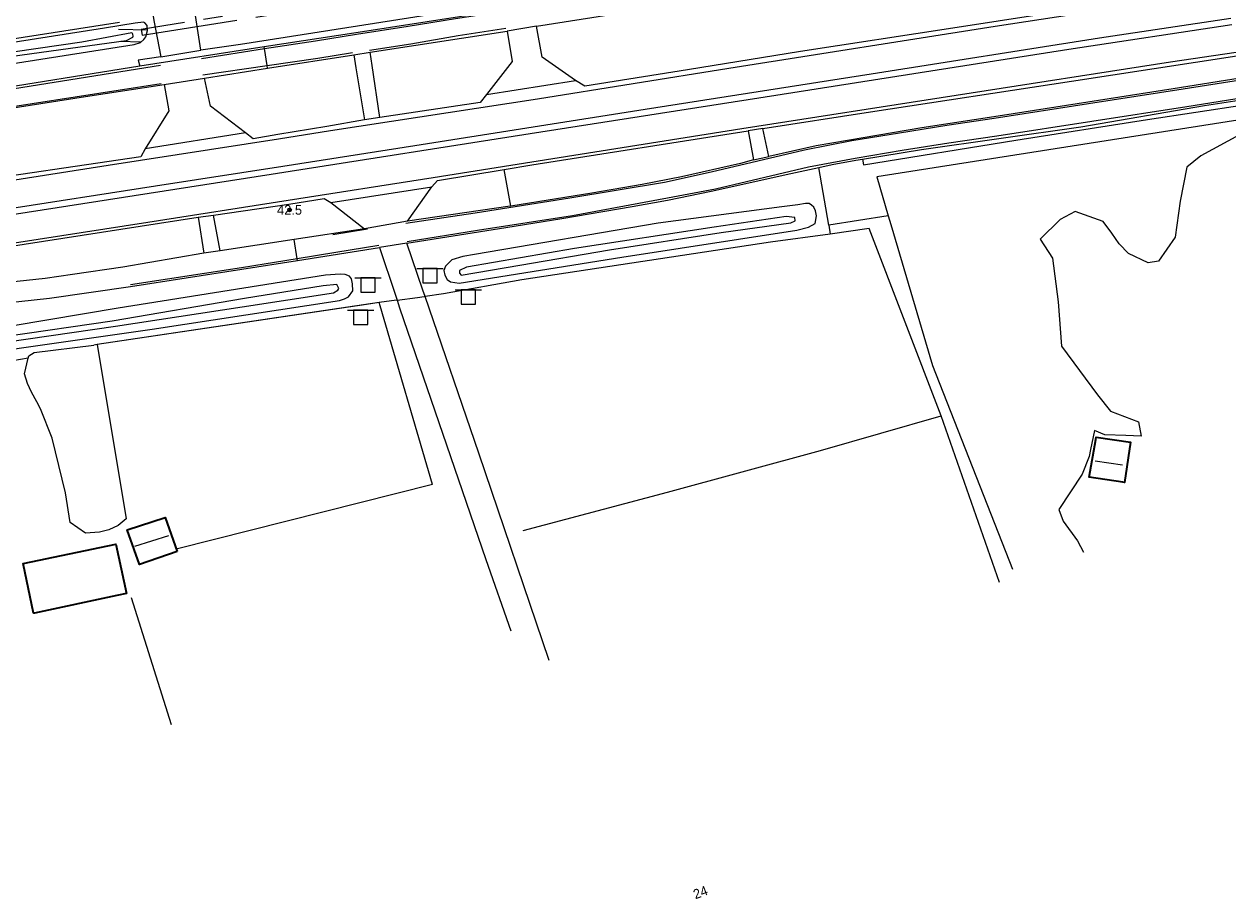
# Model space of a CAD drawing. Header units: metres. Extents: x 169249 to 194689, y 406250 to 412203.
# Tile 259 of 442: x 185971 to 186097, y 410449 to 410540. Entities that reach past the tile are written whole.
import ezdxf
from ezdxf.enums import TextEntityAlignment as Align

# ---------------------------------------------------------------- set-up
doc = ezdxf.new("R2010")
doc.units = ezdxf.units.M
doc.linetypes.add('BGT_NLCS_N264$0$AM-AS', pattern=[16, 10, -2, 2, -2])
doc.layers.get('0').update_dxf_attribs({"linetype": 'CONTINUOUS'})
for name, color, linetype, lineweight in [('BGT_NLCS_N264$0$B-WE-AM-AS_KUNSTWERK_DUIKER-GV', 252, 'BGT_NLCS_N264$0$AM-AS', 18), ('BGT_NLCS_N264$0$B-WE-IE-TERREINAFSCHEIDING_KUNSTMATIG_HEKWERK-G', 252, 'BGT_NLCS_N264$0$IE-TERREINAFSCHEIDING-KUNSTMATIG', 18), ('BGT_NLCS_N264$0$B-WE-IE-TERREINAFSCHEIDING_KUNSTMATIG_MUUR-G', 252, 'BGT_NLCS_N264$0$IE-TERREINAFSCHEIDING-KUNSTMATIG-DICHT', 18), ('BGT_NLCS_N264$0$B-WE-OG-TOPOGRAFIE_BEBOUWING-G', 252, 'CONTINUOUS', 35), ('BGT_NLCS_N264$0$B-WE-OG-TOPOGRAFIE_CULTUURSCHEIDING-G', 252, 'CONTINUOUS', 18), ('BGT_NLCS_N264$0$B-WE-OG-TOPOGRAFIE_TERREIN_GROEN_BOS-GV', 252, 'CONTINUOUS', 18), ('BGT_NLCS_N264$0$B-WE-OG-TOPOGRAFIE_TERREIN_ONBEGROEID-GV', 252, 'CONTINUOUS', 18), ('BGT_NLCS_N264$0$B-WE-OG-TOPOGRAFIE_WATER-GV', 252, 'CONTINUOUS', 18), ('BGT_NLCS_N264$0$B-WE-OG-TOPOGRAFIE_WEG_BERM-GV', 252, 'CONTINUOUS', 18), ('BGT_NLCS_N264$0$B-WE-OG-TOPOGRAFIE_WEG_RIJWEG-GV', 252, 'CONTINUOUS', 18), ('BGT_NLCS_N264$0$B-WE-OG-TOPOGRAFIE_WEG_RIJWIELPAD-GV', 252, 'CONTINUOUS', 18), ('BGT_NLCS_N264$0$B-WE-OG-TOPOGRAFIE_WEG_VERHARD-G', 252, 'CONTINUOUS', 18), ('BGT_NLCS_N264$0$B-WE-VW-VERKEERSTEKEN_BORD-S', 252, 'CONTINUOUS', 25), ('X-XX-AL-REFERENTIE-G', 7, 'CONTINUOUS', 18)]:
    doc.layers.add(name, color=color, linetype=linetype, lineweight=lineweight)
for name, color, linetype in [('BGT_NLCS_N264$0$B-WE-IE-MEUBILAIR_WEGMEUBILAIR-S', 252, 'CONTINUOUS'), ('BGT_NLCS_N264$0$B-WE-IE-TERREINAFSCHEIDING_KUNSTMATIG_HEKWERK_RASTER-G', 252, 'CONTINUOUS'), ('BGT_NLCS_N264$0$B-WE-KG-KADASTRAAL_NOK-G', 252, 'CONTINUOUS'), ('BGT_NLCS_N264$0$B-WE-OG-TOPOGRAFIE_WATER_SLOOT-GV', 252, 'CONTINUOUS'), ('BGT_NLCS_N264$0$B-WE-OG-TOPOGRAFIE_WEG_INRIT-GV', 252, 'CONTINUOUS'), ('BGT_NLCS_N264$0$B-WE-VW-MARKERING-G', 252, 'CONTINUOUS'), ('BGT_NLCS_N264$0$Label_Nummeraanduidingreeks', 252, 'CONTINUOUS'), ('BGT_NLCS_N264$0$Label_Puntobject', 252, 'CONTINUOUS'), ('BGT_NLCS_N264$0$Taludsymbool_Oever', 252, 'CONTINUOUS')]:
    doc.layers.add(name, color=color, linetype=linetype)
doc.styles.add('BGT_NLCS_N264$0$STANDARD', font='txt')
doc.linetypes.add('BGT_NLCS_N264$0$IE-TERREINAFSCHEIDING-KUNSTMATIG', pattern='A,4,[82,NLCS.SHX,S=0.75,R=90,X=0,Y=0],4,-2', length=10)
doc.linetypes.add('BGT_NLCS_N264$0$IE-TERREINAFSCHEIDING-KUNSTMATIG-DICHT', pattern='A,8,-1,[82,NLCS.SHX,S=0.75,R=90,X=0,Y=0],-1', length=10)

# ---------------------------------------------------------------- blocks, each defined once
blk = doc.blocks.new('BGT_NLCS_N264$0$SVW-VERKEERSTEKEN_BORD_ANWB-SO')
blk.add_line((-1.375, 0), (1.375, 0))
at = {"flags": 128}
blk.add_lwpolyline([(-0.75, 0), (-0.75, -1.5), (0.75, -1.5), (0.75, 0)], close=True, dxfattribs=at)
blk = doc.blocks.new('BGT_NLCS_N264$0$SIE-WEG_PAAL_ALGEMEEN_TYPE_02-SO')
at = {"ltscale": 0.5}
h = blk.add_hatch(color=256, dxfattribs=at)
h.paths.add_polyline_path([(0, 0), (0.1875, 0, 0.41421356), (0, 0.1875)])
h.paths.add_polyline_path([(0, -0.1875), (0, 0), (-0.1875, 0, 0.41421356)])
for p, q in [((-0.1875, 0), (0.1875, 0)), ((0, -0.1875), (0, 0.1875))]:
    blk.add_line(p, q, dxfattribs=at)
blk.add_circle((0, 0), 0.1875, dxfattribs=at)
blk = doc.blocks.new('BGT_NLCS_N264$0$BGT_NLCS_N264_ACAD_1_FMEBLOCK19')
at = {"layer": 'BGT_NLCS_N264$0$Taludsymbool_Oever', "color": 7, "lineweight": 18}
for p, q in [((1.5, 0.58, 10.65), (-1.5, 0.66, 10.65)), ((0.78, -0.66, 10.65), (-1.34, -0.6, 10.65))]:
    blk.add_line(p, q, dxfattribs=at)
blk = doc.blocks.new('BGT_NLCS_N264')
at = {"layer": 'BGT_NLCS_N264$0$B-WE-AM-AS_KUNSTWERK_DUIKER-GV'}
blk.add_polyline3d([(186051.2, 410549.79, 9.8), (186051.11, 410550.38, 9.8), (185983.37, 410539.68, 9.91), (185983.47, 410539.09, 9.91), (186051.2, 410549.79, 9.8)], dxfattribs=at)
at = {"layer": 'BGT_NLCS_N264$0$B-WE-IE-TERREINAFSCHEIDING_KUNSTMATIG_HEKWERK-G'}
for p, q in [((186008.18, 410511.23, 10.95), (185978.79, 410506.83, 10.43)), ((185978.79, 410506.83, 10.43), (185978.43, 410506.78, 10.44)), ((185971.61, 410505.43, 10.69), (185955.03, 410502.47, 10.71))]:
    blk.add_line(p, q, dxfattribs=at)
blk.add_polyline3d([(186013.73, 410492.27, 10.71), (186008.28, 410510.89, 10.94), (186008.18, 410511.23, 10.95)], dxfattribs=at)
at = {"layer": 'BGT_NLCS_N264$0$B-WE-IE-TERREINAFSCHEIDING_KUNSTMATIG_HEKWERK_RASTER-G'}
for p, q in [((186072.77, 410482.06, 10.54), (186066.69, 410499.42, 10.55)), ((186013.73, 410492.27, 10.71), (185987.15, 410485.57, 10.62)), ((185982.32, 410480.49, 10.55), (185986.5, 410467.24, 10.34))]:
    blk.add_line(p, q, dxfattribs=at)
for points in [[(186061.19, 410520.26, 10.8), (186061.45, 410519.36, 10.79), (186065.79, 410504.67, 10.55), (186074.13, 410483.43, 10.69)], [(186066.69, 410499.42, 10.55), (186059.19, 410518.95, 10.63), (186055.13, 410518.36, 10.6)], [(186023.17, 410487.45, 10.94), (186038.21, 410491.45, 10.56), (186054.14, 410495.81, 10.54), (186066.69, 410499.42, 10.55)]]:
    blk.add_polyline3d(points, dxfattribs=at)
at = {"layer": 'BGT_NLCS_N264$0$B-WE-IE-TERREINAFSCHEIDING_KUNSTMATIG_MUUR-G'}
blk.add_polyline3d([(186101.79, 410530.87, 10.79), (186059.99, 410524.33, 10.87), (186061.19, 410520.26, 10.8)], dxfattribs=at)
at = {"layer": 'BGT_NLCS_N264$0$B-WE-KG-KADASTRAAL_NOK-G'}
for p, q in [((186082.74, 410494.74, 13.49), (186085.59, 410494.32, 13.47)), ((185982.73, 410485.82, 13.48), (185986.24, 410486.96, 13.46))]:
    blk.add_line(p, q, dxfattribs=at)
at = {"layer": 'BGT_NLCS_N264$0$B-WE-OG-TOPOGRAFIE_BEBOUWING-G'}
for points in [[(186082.8, 410496.96, 12.72), (186082.84, 410497.2, 12.71), (186086.43, 410496.66, 12.67), (186085.81, 410492.47, 12.81), (186085.61, 410492.5, 12.81), (186082.1, 410493.03, 12.81), (186082.8, 410496.96, 12.72)], [(185987.12, 410485.26, 12.38), (185983.19, 410483.93, 12.44), (185981.9, 410487.55, 12.35), (185985.89, 410488.83, 12.29), (185987.12, 410485.26, 12.38)], [(185981.85, 410480.89, 12.82), (185980.84, 410480.68, 12.87), (185972.25, 410478.86, 13.32), (185972.17, 410478.85, 13.32), (185971.08, 410484.02, 13.35), (185980.73, 410486.04, 12.56), (185981.85, 410480.89, 12.82)]]:
    blk.add_polyline3d(points, dxfattribs=at)
at = {"layer": 'BGT_NLCS_N264$0$B-WE-OG-TOPOGRAFIE_CULTUURSCHEIDING-G'}
for points in [[(186101.79, 410530.87, 10.79), (186093.73, 410526.52, 10.88), (186092.3, 410525.32, 10.81), (186091.59, 410521.77, 10.77), (186091.07, 410518.03, 10.75), (186089.33, 410515.54, 10.75), (186088.25, 410515.34, 10.77), (186086.22, 410516.33, 10.77), (186085.24, 410517.32, 10.77), (186084.49, 410518.44, 10.75), (186083.57, 410519.65, 10.74), (186080.65, 410520.71, 10.73), (186079.09, 410519.88, 10.69), (186077, 410517.81, 10.7), (186078.3, 410515.83, 10.68), (186078.9, 410511.29, 10.65), (186079.25, 410506.66, 10.74), (186082.97, 410501.61, 10.76), (186084.35, 410499.91, 10.82), (186087.25, 410498.78, 10.79), (186087.52, 410497.28, 10.79), (186085.95, 410497.37, 10.79), (186083.75, 410497.42, 10.79), (186082.67, 410497.9, 10.77), (186082.26, 410495.89, 10.77), (186082.12, 410495.17, 10.77), (186081.37, 410493.35, 10.75), (186078.97, 410489.66, 10.75), (186079.39, 410488.45, 10.76), (186080.89, 410486.38, 10.77), (186081.52, 410485.21, 10.79)], [(185978.79, 410506.83, 10.43), (185981.8, 410488.68, 10.56), (185980.98, 410487.98, 10.64), (185979.99, 410487.53, 10.64), (185979.02, 410487.3, 10.64), (185977.56, 410487.2, 10.67), (185975.98, 410488.3, 10.67), (185975.51, 410491.39, 10.67), (185974.1, 410497.09, 10.67), (185972.88, 410500.13, 10.67), (185972.5, 410500.87, 10.67), (185971.96, 410501.88, 10.67), (185971.54, 410502.78, 10.67), (185971.23, 410503.79, 10.67), (185971.61, 410505.43, 10.69)], [(185971.61, 410505.43, 10.69), (185971.66, 410505.65, 10.67), (185972.23, 410506.01, 10.67), (185978.43, 410506.78, 10.44)]]:
    blk.add_polyline3d(points, dxfattribs=at)
at = {"layer": 'BGT_NLCS_N264$0$B-WE-OG-TOPOGRAFIE_TERREIN_GROEN_BOS-GV'}
blk.add_line((185962.88, 410537.58, 10.46), (185981.12, 410540.45, 10.56), dxfattribs=at)
at = {"layer": 'BGT_NLCS_N264$0$B-WE-OG-TOPOGRAFIE_TERREIN_ONBEGROEID-GV', "linetype": 'Continuous'}
for p, q in [((186061.19, 410520.26, 10.8), (186054.99, 410519.29, 10.62)), ((186054.99, 410519.29, 10.62), (186055.13, 410518.36, 10.6)), ((186012.94, 410511.86, 10.82), (186012.86, 410511.85, 10.82)), ((186009.97, 410511.47, 10.82), (186008.18, 410511.23, 10.95))]:
    blk.add_line(p, q, dxfattribs=at)
for points in [[(186055.13, 410518.36, 10.6), (186048.92, 410517.5, 10.65), (186023.01, 410513.57, 10.68), (186014.86, 410512.11, 10.89), (186012.94, 410511.86, 10.82)], [(186008.18, 410511.23, 10.95), (186006.86, 410511.03, 10.93), (185978.79, 410506.83, 10.43)]]:
    blk.add_polyline3d(points, dxfattribs=at)
at = {"layer": 'BGT_NLCS_N264$0$B-WE-OG-TOPOGRAFIE_WATER-GV'}
for points in [[(185963.18, 410535.04, 10.62), (185982.64, 410538.1, 10.66), (185983.29, 410538.33, 10.66), (185983.67, 410538.63, 10.66), (185983.87, 410538.91, 10.67), (185984.04, 410539.55, 10.66), (185983.99, 410540.08, 10.6), (185983.74, 410540.36, 10.56), (185983.61, 410540.43, 10.52), (185982.74, 410540.34, 10.47), (185979.55, 410539.8, 10.42), (185962.93, 410537.2, 10.42)], [(185963.03, 410536.32, 9.76), (185977.21, 410538.37, 9.82), (185982.42, 410539.34, 9.86), (185982.48, 410539.21, 9.88), (185982.49, 410538.95, 9.89), (185982.46, 410538.83, 9.89), (185981.81, 410538.49, 9.89), (185966.92, 410536.43, 9.81), (185963.09, 410535.84, 9.8)], [(186052.94, 410521.53, 10.64), (186052.58, 410521.53, 10.64), (186051.77, 410521.41, 10.64), (186050.1, 410521.18, 10.64), (186037.21, 410519.5, 10.76), (186018.08, 410516.24, 10.78), (186016.89, 410516.03, 10.77), (186015.74, 410515.68, 10.77), (186015.08, 410515, 10.77), (186014.89, 410514.57, 10.77), (186015.01, 410514.06, 10.77), (186015.23, 410513.61, 10.77), (186015.58, 410513.38, 10.77), (186016.49, 410513.23, 10.72), (186033.44, 410515.94, 10.6), (186051.66, 410518.77, 10.6), (186052.88, 410519.07, 10.6), (186053.58, 410519.46, 10.6), (186053.71, 410520.24, 10.6), (186053.62, 410520.79, 10.61), (186053.42, 410521.14, 10.63), (186053.21, 410521.37, 10.63), (186052.94, 410521.53, 10.64)], [(185958.85, 410506.91, 10.74), (185957.32, 410506.72, 10.74), (185956.36, 410506.37, 10.73), (185956.05, 410505.86, 10.73), (185956.05, 410505.5, 10.73), (185956.2, 410505.04, 10.73), (185956.58, 410504.46, 10.71), (185984.52, 410508.44, 10.59), (186004.03, 410511.43, 10.7), (186004.55, 410511.62, 10.71), (186004.96, 410511.81, 10.72), (186005.41, 410512.43, 10.72), (186005.38, 410513.16, 10.76), (186005.28, 410513.69, 10.77), (186005.06, 410513.97, 10.78), (186004.63, 410514.14, 10.79), (186004.1, 410514.16, 10.8), (186002.56, 410514.07, 10.79), (185980.98, 410510.63, 10.65), (185958.85, 410506.91, 10.74)]]:
    blk.add_polyline3d(points, dxfattribs=at)
at = {"layer": 'BGT_NLCS_N264$0$B-WE-OG-TOPOGRAFIE_WATER_SLOOT-GV'}
for points in [[(186051.49, 410519.74, 9.86), (186051.45, 410520.09, 9.84), (186050.54, 410520.17, 9.82), (186043.06, 410519.06, 9.79), (186028.52, 410516.86, 9.81), (186017.26, 410514.9, 9.84), (186016.54, 410514.57, 9.84), (186016.52, 410514.29, 9.82), (186016.72, 410514.08, 9.79), (186022.83, 410515.12, 9.77), (186032.16, 410516.7, 9.79), (186043.78, 410518.53, 9.81), (186051.05, 410519.54, 9.86), (186051.49, 410519.74, 9.86)], [(185994.13, 410511.65, 9.85), (185980.37, 410509.28, 9.83), (185958.3, 410506.08, 9.82), (185957.79, 410505.7, 9.82), (185957.79, 410505.53, 9.82), (185957.82, 410505.37, 9.82), (185967.03, 410506.79, 9.81), (185980.7, 410508.76, 9.84), (185993.89, 410510.76, 9.84), (186003.41, 410512.23, 9.84), (186003.86, 410512.52, 9.84), (186003.97, 410512.67, 9.84), (186003.77, 410513.11, 9.84), (186002.33, 410512.97, 9.84), (185994.13, 410511.65, 9.85)]]:
    blk.add_polyline3d(points, dxfattribs=at)
at = {"layer": 'BGT_NLCS_N264$0$B-WE-OG-TOPOGRAFIE_WEG_BERM-GV'}
for p, q in [((186021.88, 410521.27, 10.83), (186021.17, 410525.08, 11.02)), ((186054.99, 410519.29, 10.62), (186053.95, 410525.3, 10.89))]:
    blk.add_line(p, q, dxfattribs=at)
at = {"layer": 'BGT_NLCS_N264$0$B-WE-OG-TOPOGRAFIE_WEG_INRIT-GV'}
for p, q in [((185989.6, 410537.52, 10.82), (185988.9, 410542.03, 10.73)), ((186024.54, 410540.03, 10.85), (186021.48, 410539.49, 10.84)), ((185985.43, 410536.81, 10.73), (185989.6, 410537.52, 10.82)), ((186019.35, 410532.9, 11.04), (186028.61, 410534.34, 11.06)), ((186011.13, 410519.68, 10.84), (186013.64, 410523.28, 11)), ((186003.13, 410521.64, 11), (186006.65, 410518.9, 10.85)), ((186011.04, 410517.41, 10.79), (186008.19, 410516.95, 10.79)), ((186010.03, 410511.47, 10.82), (186009.97, 410511.47, 10.82))]:
    blk.add_line(p, q, dxfattribs=at)
for points in [[(185984.58, 410541.28, 10.68), (185984.71, 410540.6, 10.68), (185985.43, 410536.81, 10.73)], [(186021.48, 410539.49, 10.84), (186022.01, 410536.34, 10.9), (186019.35, 410532.9, 11.04)], [(186028.61, 410534.34, 11.06), (186025.13, 410536.77, 10.92), (186024.54, 410540.03, 10.85)], [(185994.24, 410528.9, 10.97), (185990.59, 410531.67, 10.89), (185989.97, 410534.61, 10.79)], [(185985.76, 410533.93, 10.78), (185986.25, 410531.18, 10.9), (185983.78, 410527.25, 10.97)], [(186008.19, 410516.95, 10.79), (186009.82, 410512.08, 10.81), (186010.03, 410511.47, 10.82)], [(186012.94, 410511.86, 10.82), (186012.72, 410512.51, 10.82), (186011.04, 410517.41, 10.79)], [(186010.03, 410511.47, 10.82), (186012.14, 410511.75, 10.82), (186012.86, 410511.85, 10.82)]]:
    blk.add_polyline3d(points, dxfattribs=at)
at = {"layer": 'BGT_NLCS_N264$0$B-WE-OG-TOPOGRAFIE_WEG_RIJWEG-GV'}
for p, q in [((186008.23, 410530.51, 11.11), (186006.64, 410530.26, 11.12)), ((185994.24, 410528.9, 10.97), (185983.78, 410527.25, 10.97)), ((186003.13, 410521.64, 11), (186013.64, 410523.28, 11)), ((185989.31, 410520.1, 10.98), (185990.9, 410520.33, 10.97))]:
    blk.add_line(p, q, dxfattribs=at)
for points in [[(186087.41, 410542.86, 11.03), (186086.79, 410542.71, 11.03), (186067.9, 410539.82, 11.01), (186052.06, 410537.37, 11.06), (186040.29, 410535.48, 11.07), (186029.58, 410533.77, 11.01), (186028.61, 410534.34, 11.06)], [(186048.11, 410529.34, 11.03), (186059.34, 410531.09, 11.01), (186080.26, 410534.29, 11), (186097.49, 410536.92, 10.98), (186099.18, 410537.18, 10.98)], [(186019.35, 410532.9, 11.04), (186018.7, 410532.05, 11.07), (186008.23, 410530.51, 11.11)], [(186006.64, 410530.26, 11.12), (186002.7, 410529.55, 11), (185997.62, 410528.72, 11.01), (185995.03, 410528.29, 11.02), (185994.24, 410528.9, 10.97)], [(186021.17, 410525.08, 11.02), (186024.07, 410525.57, 11.03), (186046.6, 410529.11, 11.02)], [(185983.78, 410527.25, 10.97), (185983.35, 410526.39, 11.07), (185963.97, 410523.56, 11.01), (185946.02, 410520.7, 11.03), (185945.3, 410520.59, 11.03), (185931.41, 410518.42, 11.01), (185913.48, 410515.65, 10.99), (185898.69, 410513.32, 11.02), (185896.83, 410512.98, 11.02), (185895.68, 410513.92, 10.99)], [(186013.64, 410523.28, 11), (186014.24, 410523.92, 11), (186021.17, 410525.08, 11.02)], [(185990.9, 410520.33, 10.97), (185998.74, 410521.48, 10.99), (186002.43, 410522.05, 11.06), (186003.13, 410521.64, 11)], [(185953.89, 410513.95, 10.99), (185954.6, 410514.58, 10.97), (185965.13, 410516.37, 10.96), (185989.31, 410520.1, 10.98)]]:
    blk.add_polyline3d(points, dxfattribs=at)
at = {"layer": 'BGT_NLCS_N264$0$B-WE-OG-TOPOGRAFIE_WEG_RIJWIELPAD-GV'}
for p, q in [((186007.21, 410537.3, 10.79), (186021.48, 410539.49, 10.84)), ((185996.2, 410537.85, 10.74), (185983.25, 410535.84, 10.74)), ((185996.22, 410537.68, 10.74), (185996.2, 410537.85, 10.74)), ((185996.5, 410535.92, 10.79), (185996.22, 410537.68, 10.74)), ((185996.54, 410535.64, 10.79), (186005.52, 410537.04, 10.8)), ((186005.52, 410537.04, 10.8), (186007.21, 410537.3, 10.79)), ((185989.97, 410534.61, 10.79), (185996.54, 410535.64, 10.79)), ((185996.54, 410535.64, 10.79), (185996.5, 410535.92, 10.79)), ((185985.76, 410533.93, 10.78), (185989.97, 410534.61, 10.79)), ((186048.11, 410529.34, 11.03), (186046.6, 410529.11, 11.02)), ((186048.74, 410526.44, 10.87), (186048.11, 410529.34, 11.03)), ((186046.6, 410529.11, 11.02), (186047.16, 410526.08, 10.89)), ((186047.16, 410526.08, 10.89), (186048.74, 410526.44, 10.87)), ((185989.31, 410520.1, 10.98), (185989.91, 410516.36, 10.83)), ((185991.59, 410516.6, 10.82), (185990.9, 410520.33, 10.97)), ((186011.13, 410519.68, 10.84), (186006.65, 410518.9, 10.85)), ((186006.65, 410518.9, 10.85), (185999.32, 410517.78, 10.84)), ((185991.59, 410516.6, 10.82), (185989.91, 410516.36, 10.83)), ((185999.32, 410517.78, 10.84), (185991.59, 410516.6, 10.82)), ((185999.63, 410515.77, 10.79), (185999.32, 410517.78, 10.84)), ((185999.66, 410515.61, 10.79), (186008.19, 410516.95, 10.79)), ((185999.66, 410515.61, 10.79), (185999.63, 410515.77, 10.79))]:
    blk.add_line(p, q, dxfattribs=at)
for points in [[(186024.54, 410540.03, 10.85), (186043.17, 410542.97, 10.81), (186047.07, 410543.57, 10.82), (186069, 410546.99, 10.82), (186090.06, 410550.23, 10.82), (186095.3, 410551.03, 10.82)], [(186051.52, 410546.38, 10.77), (186039.53, 410544.55, 10.72), (186023.73, 410542.11, 10.76), (186005.97, 410539.37, 10.73), (185996.2, 410537.85, 10.74)], [(186020.89, 410542.37, 10.8), (186011.23, 410540.84, 10.79), (185993.72, 410538.12, 10.76), (185989.6, 410537.52, 10.82)], [(185985.43, 410536.81, 10.73), (185983.05, 410536.47, 10.72), (185983.25, 410535.84, 10.74)], [(186005.52, 410537.04, 10.8), (186005.74, 410535.69, 10.86), (186006.64, 410530.26, 11.12)], [(186008.23, 410530.51, 11.11), (186007.42, 410535.93, 10.86), (186007.21, 410537.3, 10.79)], [(185983.25, 410535.84, 10.74), (185966.38, 410533.15, 10.73), (185963.46, 410532.67, 10.73)], [(186097.85, 410534.6, 10.92), (186090.86, 410533.48, 10.88), (186073.08, 410530.72, 10.9), (186064.69, 410529.43, 10.93), (186058.56, 410528.39, 10.89), (186053.69, 410527.54, 10.89), (186048.74, 410526.44, 10.87)], [(185897.61, 410520.2, 10.73), (185917.07, 410523.22, 10.76), (185946.97, 410527.91, 10.77), (185977.57, 410532.7, 10.8), (185985.76, 410533.93, 10.78)], [(186058.49, 410526.17, 10.91), (186064.64, 410527.17, 10.88), (186081.26, 410529.52, 10.88), (186094.11, 410531.75, 10.88), (186098.18, 410532.37, 10.86)], [(186058.49, 410526.17, 10.91), (186058.62, 410525.57, 10.9), (186074.47, 410528.13, 10.88), (186088.2, 410530.3, 10.88), (186098.27, 410531.83, 10.82)], [(186047.16, 410526.08, 10.89), (186045.79, 410525.72, 10.88), (186039.65, 410524.3, 10.88), (186035.54, 410523.51, 10.86), (186030.31, 410522.61, 10.84), (186021.88, 410521.27, 10.83)], [(186053.95, 410525.3, 10.89), (186055.33, 410525.6, 10.89), (186057.82, 410526.06, 10.89), (186058.49, 410526.17, 10.91)], [(186011.04, 410517.41, 10.79), (186021.35, 410519.05, 10.82), (186027.19, 410519.97, 10.82), (186034.51, 410521.22, 10.88), (186038.18, 410521.89, 10.88), (186042.73, 410522.81, 10.89), (186051.05, 410524.68, 10.9), (186053.95, 410525.3, 10.89)], [(186021.88, 410521.27, 10.83), (186021.82, 410521.26, 10.82), (186011.13, 410519.68, 10.84)], [(185989.91, 410516.36, 10.83), (185981.46, 410514.92, 10.81), (185976.23, 410514.15, 10.82), (185973.36, 410513.73, 10.81), (185968.47, 410513.2, 10.8), (185963.93, 410512.87, 10.82), (185960.04, 410512.62, 10.85), (185952.52, 410511.85, 10.9)], [(185952.53, 410509.57, 10.88), (185957.31, 410510.15, 10.8), (185967.73, 410511, 10.79), (185973.83, 410511.66, 10.79), (185982.28, 410512.9, 10.78), (185999.66, 410515.61, 10.79)]]:
    blk.add_polyline3d(points, dxfattribs=at)
at = {"layer": 'BGT_NLCS_N264$0$B-WE-OG-TOPOGRAFIE_WEG_VERHARD-G'}
for points in [[(186025.87, 410473.9, 10.93), (186018.54, 410495.53, 10.92), (186012.94, 410511.86, 10.82)], [(186010.03, 410511.47, 10.82), (186010.29, 410510.67, 10.82), (186019.26, 410484.43, 10.88), (186021.87, 410477.01, 10.91)]]:
    blk.add_polyline3d(points, dxfattribs=at)
at = {"layer": 'BGT_NLCS_N264$0$B-WE-VW-MARKERING-G'}
for p, q in [((185989.67, 410536.66, 10.79), (185996.22, 410537.68, 10.78)), ((185989.79, 410534.95, 10.83), (185996.5, 410535.92, 10.84)), ((186006.95, 410518.85, 10.85), (186003.34, 410518.26, 10.83))]:
    blk.add_line(p, q, dxfattribs=at)
at = {"layer": 'BGT_NLCS_N264$0$B-WE-VW-MARKERING-G', "linetype": 'Continuous'}
for points in [[(186096.88, 410540.83, 11.09), (186083.18, 410538.78, 11.1), (186059.4, 410535, 11.1), (186035.88, 410531.33, 11.1), (186011.87, 410527.56, 11.13), (185998.13, 410525.41, 11.12), (185984.88, 410523.33, 11.1), (185952.67, 410518.33, 11.1), (185929.13, 410514.62, 11.1), (185913.74, 410512.21, 11.19), (185899.21, 410509.99, 11.11), (185893.44, 410509.1, 11.08), (185867.87, 410505.08, 11.12), (185844.38, 410501.41, 11.17), (185832.46, 410499.53, 11.17), (185829.14, 410498.99, 11.16), (185817.6, 410497.13, 11.15), (185796.95, 410494, 11.08), (185777.56, 410490.98, 11.17), (185754.69, 410487.41, 11.19)], [(185758.48, 410487.36, 11.03), (185782.17, 410491, 11.08), (185805.77, 410494.78, 11.12), (185821.1, 410497.09, 11.08), (185829.24, 410498.36, 11.11), (185834.36, 410499.16, 11.12), (185853.4, 410502.16, 11.1), (185870.8, 410504.85, 11.12), (185890.34, 410507.92, 11.15), (185899.32, 410509.33, 11.16), (185913.89, 410511.61, 11.17), (185937.7, 410515.33, 11.14), (185964.56, 410519.55, 11.15), (185996.91, 410524.61, 11.19), (185998.22, 410524.82, 11.19), (186023.9, 410528.82, 11.17), (186047.7, 410532.54, 11.08), (186080.01, 410537.63, 11.08), (186096.98, 410540.19, 11.08)], [(185759.46, 410491.1, 11.06), (185780.55, 410494.39, 11.08), (185801.33, 410497.61, 11), (185819.01, 410500.39, 11.02), (185828.7, 410501.9, 11.05), (185843.2, 410504.16, 11.08), (185867.16, 410507.92, 10.91), (185887.88, 410511.17, 10.95), (185898.76, 410512.87, 11.02), (185908.58, 410514.4, 11.08), (185932.39, 410518.05, 11), (185979.93, 410525.52, 11.15), (185997.68, 410528.29, 11.15), (186003.1, 410529.13, 11.15), (186024.64, 410532.46, 11.1), (186044.58, 410535.65, 11.06), (186072.32, 410540.02, 11.06), (186087.16, 410542.28, 11.02)], [(185889.25, 410504.85, 11.04), (185894.74, 410505.64, 11.1), (185899.78, 410506.42, 11.11), (185924.49, 410510.28, 11.12), (185954.23, 410514.98, 11.04), (185984.07, 410519.61, 11.08), (185998.67, 410521.89, 11.06), (186013.79, 410524.25, 11.04), (186045.94, 410529.34, 11.06), (186090.57, 410536.3, 11.02), (186097.43, 410537.32, 11.01), (186108.51, 410538.97, 11), (186113.52, 410539.59, 10.98)]]:
    blk.add_polyline3d(points, dxfattribs=at)
at = {"layer": 'BGT_NLCS_N264$0$B-WE-VW-MARKERING-G'}
for points in [[(185996.22, 410537.68, 10.78), (186001.53, 410538.5, 10.77), (186005.82, 410539.18, 10.78), (186011.19, 410540.01, 10.83), (186016.12, 410540.82, 10.79), (186021.14, 410541.57, 10.79)], [(186007.14, 410537.51, 10.84), (186011.47, 410538.16, 10.87), (186016.4, 410539.03, 10.79), (186021.37, 410539.8, 10.8)], [(185996.5, 410535.92, 10.84), (186001.78, 410536.68, 10.84), (186005.4, 410537.26, 10.86)], [(185897.3, 410522.17, 10.78), (185909.58, 410524.1, 10.78), (185924.06, 410526.35, 10.8), (185940.18, 410528.72, 10.8), (185985.38, 410535.97, 10.8)], [(186097.88, 410534.39, 10.9), (186091.92, 410533.44, 10.89), (186082.05, 410531.92, 10.89), (186072.22, 410530.39, 10.91), (186067.28, 410529.65, 10.9), (186062.36, 410528.86, 10.88), (186057.39, 410528.08, 10.85), (186052.47, 410527.1, 10.87), (186042.76, 410524.82, 10.85), (186037.88, 410523.71, 10.83), (186028.01, 410522.09, 10.82), (186018.16, 410520.53, 10.83), (186010.95, 410519.46, 10.84)], [(185897.57, 410520.44, 10.8), (185909.84, 410522.3, 10.8), (185924.34, 410524.5, 10.74), (185940.64, 410527.11, 10.84), (185985.47, 410534.06, 10.87)], [(186098.16, 410532.56, 10.87), (186092.28, 410531.61, 10.86), (186082.38, 410530.09, 10.87), (186072.5, 410528.57, 10.89), (186067.49, 410527.81, 10.87), (186062.64, 410527.06, 10.84), (186057.73, 410526.24, 10.83), (186052.89, 410525.33, 10.84), (186043.2, 410523.02, 10.81), (186038.18, 410522.11, 10.81), (186028.3, 410520.26, 10.83), (186018.42, 410518.74, 10.8), (186011.07, 410517.56, 10.79)], [(186008.13, 410517.16, 10.85), (186003.64, 410516.42, 10.8), (185999.63, 410515.77, 10.78)], [(185999.63, 410515.77, 10.78), (185993.84, 410514.84, 10.75), (185982.26, 410513.05, 10.78)]]:
    blk.add_polyline3d(points, dxfattribs=at)
at = {"layer": 'BGT_NLCS_N264$0$B-WE-IE-MEUBILAIR_WEGMEUBILAIR-S', "color": 7}
blk.add_blockref('BGT_NLCS_N264$0$SIE-WEG_PAAL_ALGEMEEN_TYPE_02-SO', (185998.83, 410520.87, 11.02), dxfattribs=at)
at = {"layer": 'BGT_NLCS_N264$0$B-WE-VW-VERKEERSTEKEN_BORD-S', "color": 7}
for p in [(186013.47, 410514.78, 10.78), (186007, 410513.79, 10.78), (186017.45, 410512.54, 10.57), (186006.23, 410510.42, 10.59)]:
    blk.add_blockref('BGT_NLCS_N264$0$SVW-VERKEERSTEKEN_BORD_ANWB-SO', p, dxfattribs=at)
at = {"layer": 'BGT_NLCS_N264$0$Taludsymbool_Oever', "color": 7, "lineweight": 18}
blk.add_blockref('BGT_NLCS_N264$0$BGT_NLCS_N264_ACAD_1_FMEBLOCK19', (185982.53, 410539.01), dxfattribs=at)
at = {"layer": 'BGT_NLCS_N264$0$Label_Nummeraanduidingreeks', "color": 7, "lineweight": 18, "style": 'BGT_NLCS_N264$0$STANDARD'}
blk.add_text('24', height=1, rotation=20.2, dxfattribs=at).set_placement((186041.62, 410449.76), align=Align.MIDDLE)
at = {"layer": 'BGT_NLCS_N264$0$Label_Puntobject', "lineweight": 18, "style": 'BGT_NLCS_N264$0$STANDARD'}
blk.add_text('42.5', height=1, dxfattribs=at).set_placement((185998.83, 410520.87, 11.02), align=Align.MIDDLE)

msp = doc.modelspace()

# ---------------------------------------------------------------- block references
at = {"layer": 'X-XX-AL-REFERENTIE-G'}
msp.add_blockref('BGT_NLCS_N264', (0, 0), dxfattribs=at)

doc.saveas('drawing.dxf')
